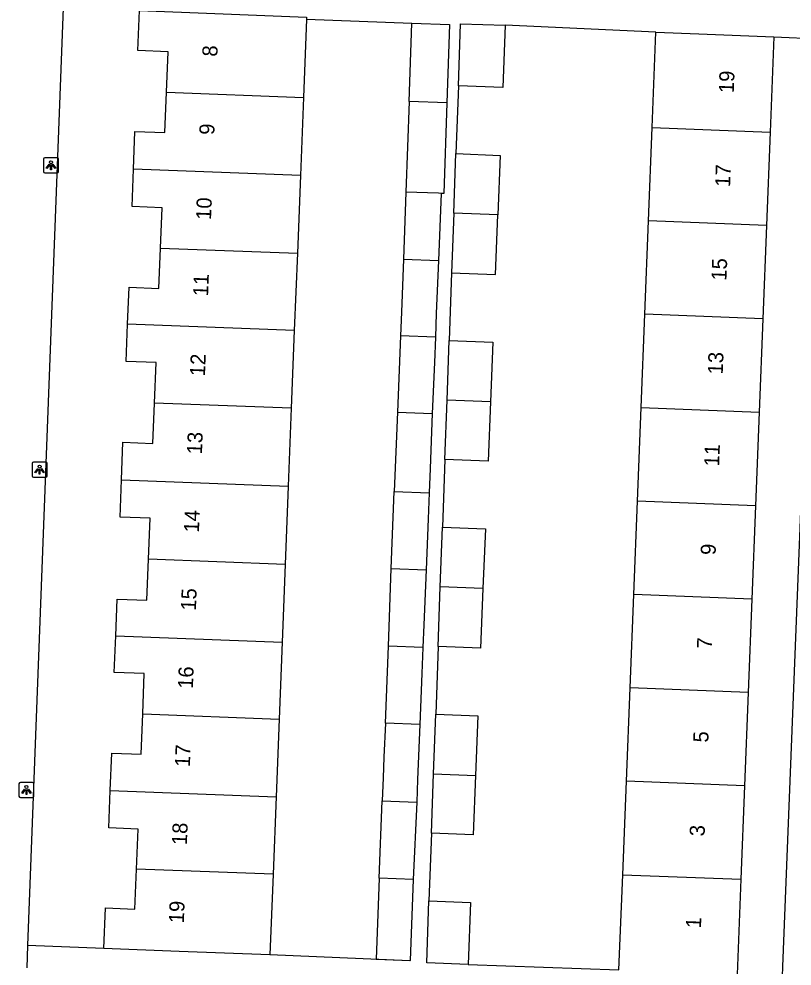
# Model space of a CAD drawing. Extents: x 160732 to 162105, y 387428 to 388479.
# Drawn here: x 161449.3 to 161500.6, y 387786.9 to 387849.8 of the extents above; entities that cross this region are included whole.
import ezdxf

# ---------------------------------------------------------------- set-up
doc = ezdxf.new("R2010")
doc.units = 0
for name, color, linetype in [('IMGEO_Lichtpunt', 7, 'Continuous'), ('IMGEO_Pand', 7, 'Continuous'), ('IMGEO_Pand_nummerreeks', 7, 'Continuous'), ('IMGEO_Voetpad_open', 7, 'Continuous')]:
    doc.layers.add(name, color=color, linetype=linetype)

msp = doc.modelspace()

# ---------------------------------------------------------------- linework, layer by layer
at = {"layer": 'IMGEO_Lichtpunt'}
for p, q in [((161451.824, 387840.569), (161451.016, 387840.569)), ((161451.824, 387840.569), (161451.016, 387840.569)), ((161450.922, 387840.474), (161450.922, 387839.667)), ((161450.922, 387840.474), (161450.922, 387839.667)), ((161451.918, 387839.667), (161451.918, 387840.474)), ((161451.918, 387839.667), (161451.918, 387840.474)), ((161451.016, 387839.573), (161451.824, 387839.573)), ((161451.016, 387839.573), (161451.824, 387839.573)), ((161450.167, 387820.268), (161450.167, 387819.461)), ((161450.167, 387820.268), (161450.167, 387819.461)), ((161451.069, 387820.363), (161450.261, 387820.363)), ((161451.069, 387820.363), (161450.261, 387820.363)), ((161451.163, 387819.461), (161451.163, 387820.268)), ((161451.163, 387819.461), (161451.163, 387820.268)), ((161450.261, 387819.367), (161451.069, 387819.367)), ((161450.261, 387819.367), (161451.069, 387819.367)), ((161450.196, 387799.091), (161449.388, 387799.091)), ((161450.196, 387799.091), (161449.388, 387799.091)), ((161449.294, 387798.996), (161449.294, 387798.189)), ((161449.294, 387798.996), (161449.294, 387798.189)), ((161450.29, 387798.189), (161450.29, 387798.996)), ((161450.29, 387798.189), (161450.29, 387798.996)), ((161449.388, 387798.095), (161450.196, 387798.095)), ((161449.388, 387798.095), (161450.196, 387798.095))]:
    msp.add_line(p, q, dxfattribs=at)
for points in [[(161451.296, 387840.138), (161451.335, 387840.11), (161451.147, 387839.848), (161451.109, 387839.875), (161451.296, 387840.138)], [(161451.398, 387840.09), (161451.445, 387840.09), (161451.445, 387839.768), (161451.398, 387839.768), (161451.398, 387840.09)], [(161451.508, 387840.11), (161451.546, 387840.137), (161451.733, 387839.875), (161451.694, 387839.847), (161451.508, 387840.11)], [(161450.541, 387819.932), (161450.58, 387819.904), (161450.392, 387819.642), (161450.354, 387819.669), (161450.541, 387819.932)], [(161450.643, 387819.884), (161450.69, 387819.884), (161450.69, 387819.562), (161450.643, 387819.562), (161450.643, 387819.884)], [(161450.753, 387819.904), (161450.791, 387819.931), (161450.978, 387819.669), (161450.939, 387819.641), (161450.753, 387819.904)], [(161449.668, 387798.66), (161449.707, 387798.632), (161449.519, 387798.37), (161449.481, 387798.397), (161449.668, 387798.66)], [(161449.77, 387798.612), (161449.817, 387798.612), (161449.817, 387798.29), (161449.77, 387798.29), (161449.77, 387798.612)], [(161449.88, 387798.632), (161449.918, 387798.659), (161450.105, 387798.397), (161450.066, 387798.369), (161449.88, 387798.632)]]:
    msp.add_lwpolyline(points, dxfattribs=at)
for centre in [(161451.421, 387840.272), (161450.666, 387820.066), (161449.793, 387798.794)]:
    msp.add_circle(centre, 0.0994, dxfattribs=at)
for centre, start, end in [((161451.016, 387840.474), 90, 180), ((161451.016, 387840.474), 90, 180), ((161451.824, 387840.474), 0, 90), ((161451.824, 387840.474), 0, 90), ((161451.016, 387839.667), 180, 270), ((161451.016, 387839.667), 180, 270), ((161451.824, 387839.667), 270, 0), ((161451.824, 387839.667), 270, 360), ((161450.261, 387820.268), 90, 180), ((161450.261, 387820.268), 90, 180), ((161451.069, 387820.268), 0, 90), ((161451.069, 387820.268), 0, 90), ((161450.261, 387819.461), 180, 270), ((161450.261, 387819.461), 180, 270), ((161451.069, 387819.461), 270, 0), ((161451.069, 387819.461), 270, 360), ((161449.388, 387798.996), 90, 180), ((161449.388, 387798.996), 90, 180), ((161450.196, 387798.996), 0, 90), ((161450.196, 387798.996), 0, 90), ((161449.388, 387798.189), 180, 270), ((161449.388, 387798.189), 180, 270), ((161450.196, 387798.189), 270, 0), ((161450.196, 387798.189), 270, 360)]:
    msp.add_arc(centre, 0.0946, start, end, dxfattribs=at)
at = {"layer": 'IMGEO_Pand'}
for points in [[(161459.086, 387844.925), (161459.19, 387847.61), (161457.191, 387847.688), (161457.295, 387850.341)], [(161457.295, 387850.341), (161462.292, 387850.146), (161468.385, 387849.908), (161468.38, 387849.782)], [(161468.38, 387849.782), (161468.177, 387844.579)], [(161475.189, 387844.312), (161475.373, 387849.509)], [(161475.373, 387849.509), (161477.879, 387849.414), (161477.695, 387844.217)], [(161478.461, 387845.342), (161478.61, 387849.47), (161481.572, 387849.363)], [(161481.572, 387849.363), (161481.409, 387845.225), (161478.461, 387845.342)], [(161491.317, 387842.583), (161491.565, 387848.902)], [(161491.565, 387848.902), (161494.413, 387848.79), (161499.409, 387848.594)], [(161499.409, 387848.594), (161499.161, 387842.274)], [(161456.897, 387839.822), (161456.994, 387842.316), (161458.981, 387842.239), (161459.086, 387844.925)], [(161459.086, 387844.925), (161468.177, 387844.579)], [(161468.177, 387844.579), (161467.975, 387839.4)], [(161475.189, 387844.312), (161474.984, 387838.287)], [(161477.695, 387844.217), (161475.189, 387844.312)], [(161477.695, 387844.217), (161477.49, 387838.202), (161477.319, 387838.208)], [(161491.074, 387836.382), (161491.317, 387842.583)], [(161491.317, 387842.583), (161499.161, 387842.274)], [(161499.161, 387842.274), (161498.918, 387836.073)], [(161478.156, 387836.891), (161478.299, 387840.845)], [(161478.299, 387840.845), (161481.231, 387840.729), (161481.075, 387836.776)], [(161458.688, 387834.578), (161458.792, 387837.254), (161456.8, 387837.332), (161456.897, 387839.822)], [(161467.975, 387839.4), (161456.897, 387839.822)], [(161467.975, 387839.4), (161467.774, 387834.232)], [(161474.984, 387838.287), (161474.813, 387833.838)], [(161477.319, 387838.208), (161477.141, 387838.214), (161474.984, 387838.287)], [(161477.319, 387838.208), (161477.14, 387833.744)], [(161478.156, 387836.891), (161478.013, 387832.938)], [(161478.013, 387832.938), (161480.918, 387832.823), (161481.075, 387836.776)], [(161481.075, 387836.776), (161478.156, 387836.891)], [(161490.83, 387830.181), (161491.074, 387836.382)], [(161498.918, 387836.073), (161491.074, 387836.382)], [(161498.918, 387836.073), (161498.674, 387829.872)], [(161456.51, 387829.512), (161456.607, 387831.977), (161458.583, 387831.899), (161458.688, 387834.578)], [(161458.688, 387834.578), (161467.774, 387834.232)], [(161467.774, 387834.232), (161467.573, 387829.091)], [(161474.813, 387833.838), (161474.681, 387830.322), (161474.622, 387828.758)], [(161474.813, 387833.838), (161477.14, 387833.744)], [(161477.14, 387833.744), (161476.999, 387830.228), (161476.936, 387828.649)], [(161490.587, 387823.979), (161490.83, 387830.181)], [(161498.674, 387829.872), (161490.83, 387830.181)], [(161498.674, 387829.872), (161498.431, 387823.671)], [(161458.29, 387824.288), (161458.394, 387826.972), (161456.414, 387827.049), (161456.51, 387829.512)], [(161467.573, 387829.091), (161456.51, 387829.512)], [(161467.573, 387829.091), (161467.372, 387823.943)], [(161474.622, 387828.758), (161474.416, 387823.675)], [(161476.936, 387828.649), (161474.622, 387828.758)], [(161476.936, 387828.649), (161476.868, 387826.972), (161476.731, 387823.587)], [(161477.708, 387824.485), (161477.851, 387828.441)], [(161477.851, 387828.441), (161480.742, 387828.327), (161480.585, 387824.372)], [(161456.103, 387819.195), (161456.2, 387821.682), (161458.185, 387821.604), (161458.29, 387824.288)], [(161467.372, 387823.943), (161458.29, 387824.288)], [(161477.566, 387820.532), (161477.708, 387824.485)], [(161480.585, 387824.372), (161480.429, 387820.419), (161477.566, 387820.532)], [(161480.585, 387824.372), (161477.708, 387824.485)], [(161467.372, 387823.943), (161467.171, 387818.774)], [(161474.416, 387823.675), (161474.203, 387818.412)], [(161474.416, 387823.675), (161476.731, 387823.587)], [(161476.731, 387823.587), (161476.585, 387819.94), (161476.52, 387818.321)], [(161490.343, 387817.778), (161490.587, 387823.979)], [(161490.587, 387823.979), (161498.431, 387823.671)], [(161498.431, 387823.671), (161498.187, 387817.47)], [(161457.887, 387813.915), (161457.993, 387816.633), (161456.006, 387816.71), (161456.103, 387819.195)], [(161456.103, 387819.195), (161467.171, 387818.774)], [(161467.171, 387818.774), (161466.968, 387813.569)], [(161474.012, 387813.303), (161474.203, 387818.412)], [(161474.203, 387818.412), (161476.52, 387818.321)], [(161476.52, 387818.321), (161476.451, 387816.599), (161476.315, 387813.213)], [(161490.1, 387811.577), (161490.343, 387817.778)], [(161498.187, 387817.47), (161490.343, 387817.778)], [(161498.187, 387817.47), (161497.944, 387811.269)], [(161477.261, 387812.081), (161477.404, 387816.035)], [(161477.404, 387816.035), (161480.252, 387815.923), (161480.096, 387811.97)], [(161455.717, 387808.835), (161455.812, 387811.273), (161457.781, 387811.196), (161457.887, 387813.915)], [(161466.968, 387813.569), (161457.887, 387813.915)], [(161466.968, 387813.569), (161466.767, 387808.414)], [(161473.819, 387808.145), (161474.012, 387813.303)], [(161474.012, 387813.303), (161476.315, 387813.213)], [(161476.315, 387813.213), (161476.169, 387809.567), (161476.109, 387808.058)], [(161477.118, 387808.128), (161477.261, 387812.081)], [(161480.096, 387811.97), (161479.94, 387808.016), (161477.118, 387808.128)], [(161480.096, 387811.97), (161477.261, 387812.081)], [(161489.857, 387805.375), (161490.1, 387811.577)], [(161497.944, 387811.269), (161490.1, 387811.577)], [(161497.944, 387811.269), (161497.701, 387805.067)], [(161457.509, 387803.648), (161457.613, 387806.319), (161455.622, 387806.396), (161455.717, 387808.835)], [(161455.717, 387808.835), (161466.767, 387808.414)], [(161466.767, 387808.414), (161466.568, 387803.303)], [(161473.629, 387803.034), (161473.819, 387808.145)], [(161476.109, 387808.058), (161473.819, 387808.145)], [(161476.109, 387808.058), (161476.04, 387806.333), (161475.904, 387802.947)], [(161489.613, 387799.174), (161489.857, 387805.375)], [(161497.701, 387805.067), (161489.857, 387805.375)], [(161497.701, 387805.067), (161497.457, 387798.866)], [(161455.358, 387798.562), (161455.455, 387801.049), (161457.405, 387800.973), (161457.509, 387803.648)], [(161457.509, 387803.648), (161466.568, 387803.303)], [(161476.813, 387799.677), (161476.956, 387803.631)], [(161476.956, 387803.631), (161479.762, 387803.52), (161479.606, 387799.567)], [(161466.568, 387803.303), (161466.366, 387798.143)], [(161473.629, 387803.034), (161473.522, 387800.774), (161473.467, 387799.393), (161473.407, 387797.875)], [(161475.904, 387802.947), (161473.629, 387803.034)], [(161475.904, 387802.947), (161475.758, 387799.301), (161475.697, 387797.788)], [(161476.671, 387795.724), (161476.813, 387799.677)], [(161476.813, 387799.677), (161479.606, 387799.567)], [(161479.606, 387799.567), (161479.45, 387795.614), (161476.671, 387795.724)], [(161489.37, 387792.973), (161489.613, 387799.174)], [(161497.457, 387798.866), (161489.613, 387799.174)], [(161457.098, 387793.348), (161457.201, 387796.002), (161455.261, 387796.077), (161455.358, 387798.562)], [(161455.358, 387798.562), (161466.366, 387798.143)], [(161497.457, 387798.866), (161497.214, 387792.665)], [(161466.366, 387798.143), (161466.166, 387793.003)], [(161473.21, 387792.735), (161473.407, 387797.875)], [(161473.407, 387797.875), (161475.697, 387797.788)], [(161475.697, 387797.788), (161475.467, 387792.649)], [(161454.925, 387788.075), (161455.03, 387790.769), (161456.994, 387790.693), (161457.098, 387793.348)], [(161466.166, 387793.003), (161457.098, 387793.348)], [(161466.166, 387793.003), (161465.957, 387787.645)], [(161473.21, 387792.735), (161472.996, 387787.371), (161475.252, 387787.283)], [(161475.467, 387792.649), (161473.21, 387792.735)], [(161489.122, 387786.654), (161489.37, 387792.973)], [(161489.37, 387792.973), (161497.214, 387792.665)], [(161475.467, 387792.649), (161475.252, 387787.283)], [(161497.214, 387792.665), (161496.966, 387786.346)], [(161479.111, 387787.016), (161476.36, 387787.115), (161476.509, 387791.227)], [(161476.509, 387791.227), (161479.274, 387791.118), (161479.111, 387787.016)], [(161465.957, 387787.645), (161459.922, 387787.88), (161454.925, 387788.075)]]:
    msp.add_lwpolyline(points, dxfattribs=at)
at = {"layer": 'IMGEO_Voetpad_open'}
for points in [[(161452.232, 387850.533), (161449.871, 387788.272), (161449.871, 387788.267)], [(161468.38, 387849.782), (161475.373, 387849.509)], [(161491.565, 387848.902), (161481.572, 387849.363)], [(161499.409, 387848.594), (161502.432, 387848.475)], [(161499.972, 387786.215), (161500, 387786.869), (161502.432, 387848.475)], [(161478.461, 387845.342), (161478.299, 387840.845)], [(161478.013, 387832.938), (161477.851, 387828.441)], [(161477.566, 387820.532), (161477.404, 387816.035)], [(161477.118, 387808.128), (161476.956, 387803.631)], [(161476.671, 387795.724), (161476.509, 387791.227)], [(161449.871, 387788.267), (161449.815, 387786.795)], [(161454.925, 387788.075), (161449.871, 387788.267)], [(161475.252, 387787.283), (161475.251, 387787.248), (161465.957, 387787.645)], [(161479.111, 387787.016), (161489.122, 387786.654)]]:
    msp.add_lwpolyline(points, dxfattribs=at)

# ---------------------------------------------------------------- texts
at = {"layer": 'IMGEO_Pand_nummerreeks'}
for s, rotation, p in [('8', 87.78859, (161462.46, 387847.272)), ('19', 87.75251, (161496.74, 387844.846)), ('9', 87.78867, (161462.26, 387842.078)), ('17', 87.75251, (161496.496, 387838.622)), ('10', 87.78867, (161462.042, 387836.433)), ('15', 87.75251, (161496.251, 387832.397)), ('11', 87.78867, (161461.846, 387831.356)), ('12', 87.78867, (161461.64, 387826.05)), ('13', 87.75251, (161496.007, 387826.172)), ('13', 87.78867, (161461.44, 387820.864)), ('11', 87.75251, (161495.768, 387820.061)), ('14', 87.78867, (161461.24, 387815.675)), ('9', 87.75251, (161495.537, 387814.181)), ('15', 87.78867, (161461.039, 387810.487)), ('7', 87.75251, (161495.292, 387807.957)), ('16', 87.78867, (161460.839, 387805.298)), ('5', 87.75251, (161495.048, 387801.732)), ('17', 87.78867, (161460.639, 387800.109)), ('18', 87.78867, (161460.439, 387794.924)), ('3', 87.75251, (161494.804, 387795.507)), ('19', 87.78867, (161460.238, 387789.732)), ('1', 87.75251, (161494.563, 387789.396))]:
    msp.add_text(s, height=1, rotation=rotation, dxfattribs=at).set_placement(p)

doc.saveas('drawing.dxf')
